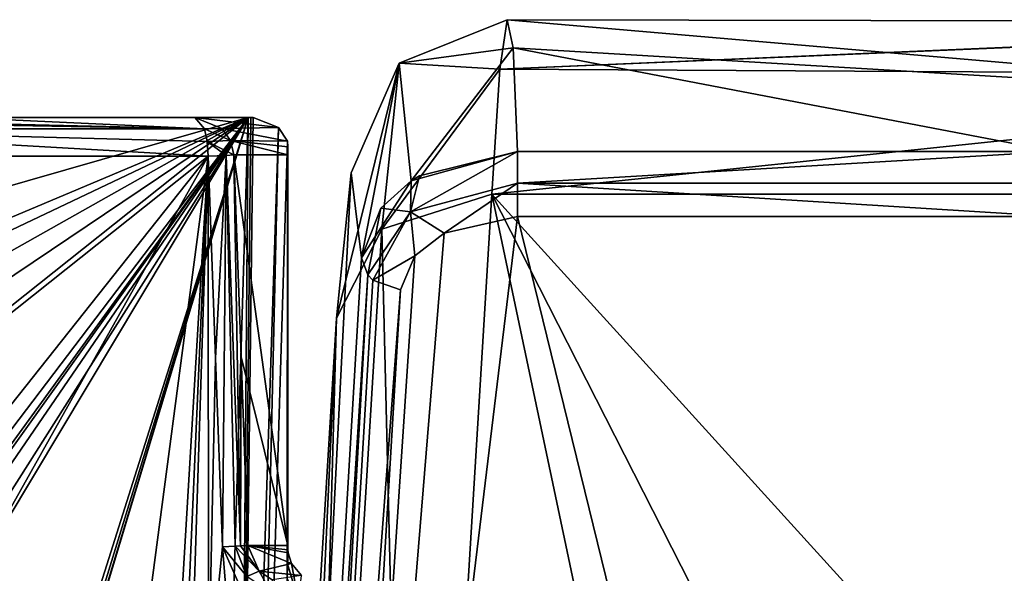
# Model space of a CAD drawing. Header units: millimetres. Extents: x -18.9 to 18.9, y -8.8 to 59.9.
# Tile 456 of 463: x 5 to 10, y 56.9 to 59.8. Entities that reach past the tile are written whole.
import ezdxf

# ---------------------------------------------------------------- set-up
doc = ezdxf.new("R2010")
doc.units = ezdxf.units.MM
doc.header["$LTSCALE"] = 65.185185
for name, color, linetype in [('248', 7, 'CONTINUOUS'), ('252', 7, 'CONTINUOUS'), ('255', 7, 'CONTINUOUS'), ('344', 7, 'CONTINUOUS'), ('348', 7, 'CONTINUOUS'), ('349', 7, 'CONTINUOUS'), ('355', 7, 'CONTINUOUS'), ('399', 7, 'CONTINUOUS'), ('400', 7, 'CONTINUOUS'), ('401', 7, 'CONTINUOUS'), ('834', 7, 'CONTINUOUS'), ('862', 7, 'CONTINUOUS'), ('867', 7, 'CONTINUOUS'), ('869', 7, 'CONTINUOUS'), ('912', 7, 'CONTINUOUS'), ('933', 7, 'CONTINUOUS'), ('959', 7, 'CONTINUOUS'), ('960', 7, 'CONTINUOUS'), ('962', 7, 'CONTINUOUS'), ('970', 7, 'CONTINUOUS'), ('977', 7, 'CONTINUOUS'), ('987', 7, 'CONTINUOUS'), ('988', 7, 'CONTINUOUS')]:
    doc.layers.add(name, color=color, linetype=linetype)

msp = doc.modelspace()

# ---------------------------------------------------------------- linework, layer by layer
at = {"layer": '248', "color": 7, "linetype": 'Continuous'}
for points in [[(7.3992, 58.9045, -1.905), (6.9915, 52.2075, 7.6593), (9.4771, 49.0449, 12.1759), (7.3992, 58.9045, -1.905)], [(13.338, 58.9045, -1.905), (7.3992, 58.9045, -1.905), (13.004, 52.7259, 6.9189), (13.338, 58.9045, -1.905)], [(13.004, 52.7259, 6.9189), (7.3992, 58.9045, -1.905), (11.5468, 50.7466, 9.7457), (13.004, 52.7259, 6.9189)], [(11.5468, 50.7466, 9.7457), (7.3992, 58.9045, -1.905), (9.4771, 49.0449, 12.1759), (11.5468, 50.7466, 9.7457)]]:
    msp.add_3dface(points, dxfattribs=at)
at = {"layer": '252', "color": 7, "linetype": 'Continuous'}
for points in [[(6.7288, 58.5772, -6.6822), (6.192, 49.5396, 5.7571), (6.6751, 59.0141, -4.4972), (6.7288, 58.5772, -6.6822)], [(6.6751, 59.0141, -4.4972), (6.192, 49.5396, 5.7571), (6.5997, 58.2652, -2.3867), (6.6751, 59.0141, -4.4972)], [(6.5997, 58.2652, -2.3867), (6.192, 49.5396, 5.7571), (6.192, 51.5682, 7.1776), (6.5997, 58.2652, -2.3867)]]:
    msp.add_3dface(points, dxfattribs=at)
at = {"layer": '255', "color": 7, "linetype": 'Continuous'}
for points in [[(7.4408, 59.549, -3.1824), (13.0978, 59.7929, -4.3749), (7.4785, 59.8048, -4.5757), (7.4408, 59.549, -3.1824)], [(13.1016, 59.7899, -4.3397), (13.0978, 59.7929, -4.3749), (7.4408, 59.549, -3.1824), (13.1016, 59.7899, -4.3397)], [(13.2287, 59.5166, -3.0888), (13.1016, 59.7899, -4.3397), (7.4408, 59.549, -3.1824), (13.2287, 59.5166, -3.0888)], [(13.0978, 59.7929, -4.3749), (12.8067, 59.3451, -6.8756), (7.4785, 59.8048, -4.5757), (13.0978, 59.7929, -4.3749)], [(7.4785, 59.8048, -4.5757), (12.8067, 59.3451, -6.8756), (7.51, 59.6593, -5.986), (7.4785, 59.8048, -4.5757)], [(7.51, 59.6593, -5.986), (12.8067, 59.3451, -6.8756), (10.3031, 59.1242, -7.2982), (7.51, 59.6593, -5.986)], [(7.5325, 59.1242, -7.2982), (7.51, 59.6593, -5.986), (10.3031, 59.1242, -7.2982), (7.5325, 59.1242, -7.2982)], [(7.3992, 58.9045, -1.905), (13.2287, 59.5166, -3.0888), (7.4408, 59.549, -3.1824), (7.3992, 58.9045, -1.905)], [(7.3992, 58.9045, -1.905), (13.338, 58.9045, -1.905), (13.2287, 59.5166, -3.0888), (7.3992, 58.9045, -1.905)]]:
    msp.add_3dface(points, dxfattribs=at)
at = {"layer": '344', "color": 7, "linetype": 'Continuous'}
for points in [[(7.1534, 58.7034, -7.1959), (7.5325, 58.7897, -7.3147), (6.3919, 49.3738, 5.6453), (7.1534, 58.7034, -7.1959)], [(6.3919, 49.3738, 5.6453), (7.5325, 58.7897, -7.3147), (10.0035, 48.6965, 6.5774), (6.3919, 49.3738, 5.6453)], [(10.0035, 48.6965, 6.5774), (7.5325, 58.7897, -7.3147), (10.3031, 58.7897, -7.3147), (10.0035, 48.6965, 6.5774)], [(7.0036, 58.5873, -7.0362), (7.1534, 58.7034, -7.1959), (6.3919, 49.3738, 5.6453), (7.0036, 58.5873, -7.0362)], [(6.9287, 58.4114, -6.794), (7.0036, 58.5873, -7.0362), (6.3919, 49.3738, 5.6453), (6.9287, 58.4114, -6.794)]]:
    msp.add_3dface(points, dxfattribs=at)
at = {"layer": '348', "color": 7, "linetype": 'Continuous'}
for points in [[(6.9915, 52.2075, 7.6593), (7.3992, 58.9045, -1.905), (6.8339, 58.7239, -2.0556), (6.9915, 52.2075, 7.6593)], [(6.4262, 52.0269, 7.5087), (6.9915, 52.2075, 7.6593), (6.8339, 58.7239, -2.0556), (6.4262, 52.0269, 7.5087)], [(6.5997, 58.2652, -2.3867), (6.4262, 52.0269, 7.5087), (6.8339, 58.7239, -2.0556), (6.5997, 58.2652, -2.3867)], [(6.5997, 58.2652, -2.3867), (6.192, 51.5682, 7.1776), (6.4262, 52.0269, 7.5087), (6.5997, 58.2652, -2.3867)]]:
    msp.add_3dface(points, dxfattribs=at)
at = {"layer": '349', "color": 7, "linetype": 'Continuous'}
for points in [[(7.4408, 59.549, -3.1824), (7.4785, 59.8048, -4.5757), (6.9225, 59.5798, -4.5534), (7.4408, 59.549, -3.1824)], [(7.4785, 59.8048, -4.5757), (7.51, 59.6593, -5.986), (6.9225, 59.5798, -4.5534), (7.4785, 59.8048, -4.5757)], [(7.51, 59.6593, -5.986), (6.9848, 58.9734, -7.127), (6.9225, 59.5798, -4.5534), (7.51, 59.6593, -5.986)], [(7.51, 59.6593, -5.986), (7.5325, 59.1242, -7.2982), (6.9848, 58.9734, -7.127), (7.51, 59.6593, -5.986)], [(6.6751, 59.0141, -4.4972), (6.5997, 58.2652, -2.3867), (6.9225, 59.5798, -4.5534), (6.6751, 59.0141, -4.4972)], [(6.5997, 58.2652, -2.3867), (6.8339, 58.7239, -2.0556), (6.9225, 59.5798, -4.5534), (6.5997, 58.2652, -2.3867)], [(6.7288, 58.5772, -6.6822), (6.6751, 59.0141, -4.4972), (6.9225, 59.5798, -4.5534), (6.7288, 58.5772, -6.6822)], [(6.9848, 58.9734, -7.127), (6.7288, 58.5772, -6.6822), (6.9225, 59.5798, -4.5534), (6.9848, 58.9734, -7.127)], [(6.8339, 58.7239, -2.0556), (7.4408, 59.549, -3.1824), (6.9225, 59.5798, -4.5534), (6.8339, 58.7239, -2.0556)], [(7.3992, 58.9045, -1.905), (7.4408, 59.549, -3.1824), (6.8339, 58.7239, -2.0556), (7.3992, 58.9045, -1.905)], [(6.9848, 58.9734, -7.127), (7.5325, 59.1242, -7.2982), (7.0275, 58.9993, -7.1565), (6.9848, 58.9734, -7.127)], [(6.8278, 58.8319, -6.9666), (6.7288, 58.5772, -6.6822), (6.9848, 58.9734, -7.127), (6.8278, 58.8319, -6.9666)]]:
    msp.add_3dface(points, dxfattribs=at)
at = {"layer": '355', "color": 7, "linetype": 'Continuous'}
for points in [[(10.0035, 48.6965, 6.5774), (10.3031, 58.7897, -7.3147), (10.4096, 58.7816, -7.3552), (10.0035, 48.6965, 6.5774)], [(10.1448, 48.6477, 6.545), (10.0035, 48.6965, 6.5774), (10.4096, 58.7816, -7.3552), (10.1448, 48.6477, 6.545)]]:
    msp.add_3dface(points, dxfattribs=at)
at = {"layer": '399', "color": 7, "linetype": 'Continuous'}
for points in [[(6.192, 49.5396, 5.7571), (6.7288, 58.5772, -6.6822), (6.7614, 58.4882, -6.7455), (6.192, 49.5396, 5.7571)], [(6.192, 49.5396, 5.7571), (6.7614, 58.4882, -6.7455), (6.2506, 49.424, 5.6757), (6.192, 49.5396, 5.7571)], [(6.7614, 58.4882, -6.7455), (6.7874, 58.4617, -6.7636), (6.2506, 49.424, 5.6757), (6.7614, 58.4882, -6.7455)], [(6.7874, 58.4617, -6.7636), (6.9287, 58.4114, -6.794), (6.2506, 49.424, 5.6757), (6.7874, 58.4617, -6.7636)], [(6.9287, 58.4114, -6.794), (6.3919, 49.3738, 5.6453), (6.2506, 49.424, 5.6757), (6.9287, 58.4114, -6.794)]]:
    msp.add_3dface(points, dxfattribs=at)
at = {"layer": '400', "color": 7, "linetype": 'Continuous'}
for points in [[(7.0275, 58.9993, -7.1565), (7.5325, 59.1242, -7.2982), (6.9803, 58.8141, -7.1941), (7.0275, 58.9993, -7.1565)], [(7.5325, 59.1242, -7.2982), (7.5325, 58.9614, -7.3969), (6.9803, 58.8141, -7.1941), (7.5325, 59.1242, -7.2982)], [(6.8278, 58.8319, -6.9666), (6.9848, 58.9734, -7.127), (6.9803, 58.8141, -7.1941), (6.8278, 58.8319, -6.9666)], [(6.9848, 58.9734, -7.127), (7.0275, 58.9993, -7.1565), (6.9803, 58.8141, -7.1941), (6.9848, 58.9734, -7.127)], [(7.5325, 58.9614, -7.3969), (7.1534, 58.7034, -7.1959), (6.9803, 58.8141, -7.1941), (7.5325, 58.9614, -7.3969)], [(7.5325, 58.7897, -7.3147), (7.1534, 58.7034, -7.1959), (7.5325, 58.9614, -7.3969), (7.5325, 58.7897, -7.3147)], [(6.7288, 58.5772, -6.6822), (6.8278, 58.8319, -6.9666), (6.7614, 58.4882, -6.7455), (6.7288, 58.5772, -6.6822)], [(6.7614, 58.4882, -6.7455), (6.8278, 58.8319, -6.9666), (6.9803, 58.8141, -7.1941), (6.7614, 58.4882, -6.7455)], [(6.7874, 58.4617, -6.7636), (6.7614, 58.4882, -6.7455), (6.9803, 58.8141, -7.1941), (6.7874, 58.4617, -6.7636)], [(7.0036, 58.5873, -7.0362), (6.7874, 58.4617, -6.7636), (6.9803, 58.8141, -7.1941), (7.0036, 58.5873, -7.0362)], [(7.1534, 58.7034, -7.1959), (7.0036, 58.5873, -7.0362), (6.9803, 58.8141, -7.1941), (7.1534, 58.7034, -7.1959)], [(7.0036, 58.5873, -7.0362), (6.9287, 58.4114, -6.794), (6.7874, 58.4617, -6.7636), (7.0036, 58.5873, -7.0362)]]:
    msp.add_3dface(points, dxfattribs=at)
at = {"layer": '401', "color": 7, "linetype": 'Continuous'}
for points in [[(7.5325, 59.1242, -7.2982), (10.3031, 59.1242, -7.2982), (7.5325, 58.9614, -7.3969), (7.5325, 59.1242, -7.2982)], [(7.5325, 58.9614, -7.3969), (10.3031, 59.1242, -7.2982), (10.3031, 58.9614, -7.3969), (7.5325, 58.9614, -7.3969)], [(10.3031, 58.7897, -7.3147), (7.5325, 58.7897, -7.3147), (7.5325, 58.9614, -7.3969), (10.3031, 58.7897, -7.3147)], [(10.3031, 58.7897, -7.3147), (7.5325, 58.9614, -7.3969), (10.3031, 58.9614, -7.3969), (10.3031, 58.7897, -7.3147)]]:
    msp.add_3dface(points, dxfattribs=at)
at = {"layer": '834', "color": 7, "linetype": 'Continuous'}
for points in [[(3.3118, 58.4872, -2.1808), (4.2162, 58.4872, -2.1808), (6.1449, 59.3, -3.3415), (3.3118, 58.4872, -2.1808)], [(3.3321, 59.3, -3.3415), (3.3118, 58.4872, -2.1808), (6.1449, 59.3, -3.3415), (3.3321, 59.3, -3.3415)], [(6.1449, 59.3, -3.3415), (4.5425, 57.0558, -0.1366), (4.0686, 56.265, 0.9928), (6.1449, 59.3, -3.3415)], [(4.1647, 56.1786, 1.1162), (6.1449, 59.3, -3.3415), (4.0686, 56.265, 0.9928), (4.1647, 56.1786, 1.1162)], [(4.2066, 56.063, 1.2813), (6.1449, 59.3, -3.3415), (4.1647, 56.1786, 1.1162), (4.2066, 56.063, 1.2813)], [(4.3315, 53.5588, 4.8577), (6.1449, 59.3, -3.3415), (4.2066, 56.063, 1.2813), (4.3315, 53.5588, 4.8577)], [(4.2162, 58.4872, -2.1808), (4.3677, 58.4555, -2.1356), (6.1449, 59.3, -3.3415), (4.2162, 58.4872, -2.1808)], [(5.9491, 52.8673, 5.8452), (6.1449, 59.3, -3.3415), (4.3308, 53.2782, 5.2585), (5.9491, 52.8673, 5.8452)], [(4.3308, 53.2782, 5.2585), (6.1449, 59.3, -3.3415), (4.3515, 53.366, 5.1331), (4.3308, 53.2782, 5.2585)], [(4.3476, 53.4627, 4.995), (6.1449, 59.3, -3.3415), (4.3315, 53.5588, 4.8577), (4.3476, 53.4627, 4.995)], [(4.3515, 53.366, 5.1331), (6.1449, 59.3, -3.3415), (4.3476, 53.4627, 4.995), (4.3515, 53.366, 5.1331)], [(4.3677, 58.4555, -2.1356), (4.4911, 58.3691, -2.0122), (6.1449, 59.3, -3.3415), (4.3677, 58.4555, -2.1356)], [(4.4911, 58.3691, -2.0122), (4.5736, 58.2422, -1.831), (6.1449, 59.3, -3.3415), (4.4911, 58.3691, -2.0122)], [(4.5883, 57.1548, -0.2779), (4.5425, 57.0558, -0.1366), (6.1449, 59.3, -3.3415), (4.5883, 57.1548, -0.2779)], [(4.5736, 58.2422, -1.831), (4.6062, 58.0767, -1.5946), (6.1449, 59.3, -3.3415), (4.5736, 58.2422, -1.831)], [(4.6062, 57.2738, -0.4478), (4.5883, 57.1548, -0.2779), (6.1449, 59.3, -3.3415), (4.6062, 57.2738, -0.4478)], [(4.6062, 58.0767, -1.5946), (4.6062, 57.2738, -0.4478), (6.1449, 59.3, -3.3415), (4.6062, 58.0767, -1.5946)]]:
    msp.add_3dface(points, dxfattribs=at)
at = {"layer": '862', "color": 7, "linetype": 'Continuous'}
for points in [[(4.701, 59.1, -9.8724), (5.9386, 59.1, -9.4747), (4.793, 58.1903, -9.8463), (4.701, 59.1, -9.8724)], [(4.793, 58.1903, -9.8463), (5.9386, 59.1, -9.4747), (4.806, 57.6737, -9.8426), (4.793, 58.1903, -9.8463)], [(4.806, 57.6737, -9.8426), (5.9386, 59.1, -9.4747), (4.8201, 57.1099, -9.8385), (4.806, 57.6737, -9.8426)], [(5.9386, 59.1, -9.4747), (5.1999, 53.5032, -9.7243), (4.8201, 57.1099, -9.8385), (5.9386, 59.1, -9.4747)], [(5.6102, 53.6024, -9.5903), (5.1999, 53.5032, -9.7243), (5.9386, 59.1, -9.4747), (5.6102, 53.6024, -9.5903)], [(5.8044, 56.0543, -9.5228), (5.6102, 53.6024, -9.5903), (5.9386, 59.1, -9.4747), (5.8044, 56.0543, -9.5228)], [(5.848, 56.2629, -9.5073), (5.8044, 56.0543, -9.5228), (5.9386, 59.1, -9.4747), (5.848, 56.2629, -9.5073)], [(5.9402, 56.383, -9.4741), (5.848, 56.2629, -9.5073), (5.9386, 59.1, -9.4747), (5.9402, 56.383, -9.4741)], [(5.9765, 58.059, -9.4609), (5.9402, 56.383, -9.4741), (5.9386, 59.1, -9.4747), (5.9765, 58.059, -9.4609)], [(6.012, 57.0858, -9.4479), (5.9402, 56.383, -9.4741), (5.9765, 58.059, -9.4609), (6.012, 57.0858, -9.4479)], [(4.8201, 57.1099, -9.8385), (5.1999, 53.5032, -9.7243), (3.6956, 53.7791, -10.1225), (4.8201, 57.1099, -9.8385)], [(6.063, 56.4408, -9.429), (5.9402, 56.383, -9.4741), (6.012, 57.0858, -9.4479), (6.063, 56.4408, -9.429)], [(6.1291, 56.8208, -9.4043), (6.063, 56.4408, -9.429), (6.012, 57.0858, -9.4479), (6.1291, 56.8208, -9.4043)]]:
    msp.add_3dface(points, dxfattribs=at)
at = {"layer": '867', "color": 7, "linetype": 'Continuous'}
for points in [[(3.3321, 59.3, -3.3415), (6.1449, 59.3, -3.3415), (3.4458, 59.3, -9.9708), (3.3321, 59.3, -3.3415)], [(3.4458, 59.3, -9.9708), (6.1449, 59.3, -3.3415), (4.647, 59.3, -9.6799), (3.4458, 59.3, -9.9708)], [(6.1449, 59.3, -3.3415), (5.8703, 59.3, -9.2867), (4.647, 59.3, -9.6799), (6.1449, 59.3, -3.3415)], [(5.8703, 59.3, -9.2867), (6.1449, 59.3, -3.3415), (6.1579, 59.3, -3.3423), (5.8703, 59.3, -9.2867)], [(6.1707, 59.3, -3.3444), (5.8703, 59.3, -9.2867), (6.1579, 59.3, -3.3423), (6.1707, 59.3, -3.3444)]]:
    msp.add_3dface(points, dxfattribs=at)
at = {"layer": '869', "color": 7, "linetype": 'Continuous'}
for points in [[(3.4458, 59.3, -9.9708), (4.647, 59.3, -9.6799), (5.9187, 59.2411, -9.4199), (3.4458, 59.3, -9.9708)], [(3.4458, 59.3, -9.9708), (5.9187, 59.2411, -9.4199), (3.4608, 59.2855, -10.0439), (3.4458, 59.3, -9.9708)], [(3.4608, 59.2855, -10.0439), (5.9187, 59.2411, -9.4199), (3.4739, 59.2423, -10.1084), (3.4608, 59.2855, -10.0439)], [(4.647, 59.3, -9.6799), (5.8703, 59.3, -9.2867), (5.9187, 59.2411, -9.4199), (4.647, 59.3, -9.6799)], [(5.9386, 59.1, -9.4747), (4.701, 59.1, -9.8724), (3.4739, 59.2423, -10.1084), (5.9386, 59.1, -9.4747)], [(5.9334, 59.176, -9.4606), (5.9386, 59.1, -9.4747), (3.4739, 59.2423, -10.1084), (5.9334, 59.176, -9.4606)], [(5.9187, 59.2411, -9.4199), (5.9334, 59.176, -9.4606), (3.4739, 59.2423, -10.1084), (5.9187, 59.2411, -9.4199)]]:
    msp.add_3dface(points, dxfattribs=at)
at = {"layer": '912', "color": 7, "linetype": 'Continuous'}
for points in [[(6.1491, 52.7015, 5.7333), (6.3448, 56.9211, -5.0002), (6.3462, 59.1784, -3.5166), (6.1491, 52.7015, 5.7333)], [(6.3448, 56.9211, -5.0002), (6.3474, 56.9981, -5.1301), (6.3462, 59.1784, -3.5166), (6.3448, 56.9211, -5.0002)], [(6.3462, 59.1784, -3.5166), (6.3474, 56.9981, -5.1301), (6.3481, 59.1488, -3.6753), (6.3462, 59.1784, -3.5166)], [(6.3474, 56.9981, -5.1301), (6.3491, 57.0929, -5.1836), (6.3481, 59.1488, -3.6753), (6.3474, 56.9981, -5.1301)], [(6.3481, 59.1488, -3.6753), (6.3491, 57.0929, -5.1836), (6.3491, 59.107, -3.7733), (6.3481, 59.1488, -3.6753)], [(6.3494, 57.0702, -5.2194), (6.3491, 57.0929, -5.1836), (6.3474, 56.9981, -5.1301), (6.3494, 57.0702, -5.2194)], [(6.35, 57.0544, -5.2689), (6.3494, 57.0702, -5.2194), (6.3474, 56.9981, -5.1301), (6.35, 57.0544, -5.2689)]]:
    msp.add_3dface(points, dxfattribs=at)
at = {"layer": '933', "color": 7, "linetype": 'Continuous'}
for points in [[(6.1449, 59.3, -3.3415), (5.9491, 52.8673, 5.8452), (6.0905, 52.8179, 5.8136), (6.1449, 59.3, -3.3415)], [(6.1579, 59.3, -3.3423), (6.1449, 59.3, -3.3415), (6.0905, 52.8179, 5.8136), (6.1579, 59.3, -3.3423)], [(6.1707, 59.3, -3.3444), (6.1579, 59.3, -3.3423), (6.0905, 52.8179, 5.8136), (6.1707, 59.3, -3.3444)], [(6.1707, 59.3, -3.3444), (6.0905, 52.8179, 5.8136), (6.3009, 59.2495, -3.3993), (6.1707, 59.3, -3.3444)], [(6.0905, 52.8179, 5.8136), (6.1491, 52.7015, 5.7333), (6.3009, 59.2495, -3.3993), (6.0905, 52.8179, 5.8136)], [(6.1491, 52.7015, 5.7333), (6.3462, 59.1784, -3.5166), (6.3009, 59.2495, -3.3993), (6.1491, 52.7015, 5.7333)]]:
    msp.add_3dface(points, dxfattribs=at)
at = {"layer": '959', "color": 7, "linetype": 'Continuous'}
for points in [[(6.3491, 59.107, -3.7733), (6.3491, 57.0929, -5.1836), (6.0699, 59.107, -9.2968), (6.3491, 59.107, -3.7733)], [(6.0699, 59.107, -9.2968), (6.3491, 57.0929, -5.1836), (6.1075, 58.0661, -9.2832), (6.0699, 59.107, -9.2968)], [(6.1425, 57.0929, -9.2703), (6.1075, 58.0661, -9.2832), (6.3491, 57.0929, -5.1836), (6.1425, 57.0929, -9.2703)]]:
    msp.add_3dface(points, dxfattribs=at)
at = {"layer": '960', "color": 7, "linetype": 'Continuous'}
for points in [[(5.9765, 58.059, -9.4609), (5.9386, 59.1, -9.4747), (6.0311, 59.1042, -9.4056), (5.9765, 58.059, -9.4609)], [(6.012, 57.0858, -9.4479), (5.9765, 58.059, -9.4609), (6.0311, 59.1042, -9.4056), (6.012, 57.0858, -9.4479)], [(6.077, 57.0887, -9.4085), (6.012, 57.0858, -9.4479), (6.0311, 59.1042, -9.4056), (6.077, 57.0887, -9.4085)], [(6.0699, 59.107, -9.2968), (6.104, 57.0901, -9.3787), (6.0311, 59.1042, -9.4056), (6.0699, 59.107, -9.2968)], [(6.104, 57.0901, -9.3787), (6.077, 57.0887, -9.4085), (6.0311, 59.1042, -9.4056), (6.104, 57.0901, -9.3787)], [(6.0699, 59.107, -9.2968), (6.1075, 58.0661, -9.2832), (6.104, 57.0901, -9.3787), (6.0699, 59.107, -9.2968)], [(6.1075, 58.0661, -9.2832), (6.1425, 57.0929, -9.2703), (6.104, 57.0901, -9.3787), (6.1075, 58.0661, -9.2832)]]:
    msp.add_3dface(points, dxfattribs=at)
at = {"layer": '962', "color": 7, "linetype": 'Continuous'}
for points in [[(6.35, 57.0544, -5.2689), (6.3474, 56.9981, -5.1301), (6.3672, 56.9989, -5.3662), (6.35, 57.0544, -5.2689)], [(6.3474, 56.9981, -5.1301), (6.3448, 56.9211, -5.0002), (6.4034, 56.8047, -5.0805), (6.3474, 56.9981, -5.1301)], [(6.3672, 56.9989, -5.3662), (6.3474, 56.9981, -5.1301), (6.4034, 56.8047, -5.0805), (6.3672, 56.9989, -5.3662)], [(6.42, 56.9376, -5.427), (6.3672, 56.9989, -5.3662), (6.4034, 56.8047, -5.0805), (6.42, 56.9376, -5.427)]]:
    msp.add_3dface(points, dxfattribs=at)
at = {"layer": '970', "color": 7, "linetype": 'Continuous'}
for points in [[(6.3491, 57.0929, -5.1836), (6.3494, 57.0702, -5.2194), (6.1425, 57.0929, -9.2703), (6.3491, 57.0929, -5.1836)], [(6.3494, 57.0702, -5.2194), (6.35, 57.0544, -5.2689), (6.1425, 57.0929, -9.2703), (6.3494, 57.0702, -5.2194)], [(6.1425, 57.0929, -9.2703), (6.35, 57.0544, -5.2689), (6.3672, 56.9989, -5.3662), (6.1425, 57.0929, -9.2703)], [(6.1425, 57.0929, -9.2703), (6.3672, 56.9989, -5.3662), (6.2015, 56.9604, -9.2244), (6.1425, 57.0929, -9.2703)], [(6.3672, 56.9989, -5.3662), (6.42, 56.9376, -5.427), (6.2015, 56.9604, -9.2244), (6.3672, 56.9989, -5.3662)], [(6.2015, 56.9604, -9.2244), (6.42, 56.9376, -5.427), (6.2686, 56.9162, -9.1711), (6.2015, 56.9604, -9.2244)]]:
    msp.add_3dface(points, dxfattribs=at)
at = {"layer": '977', "color": 7, "linetype": 'Continuous'}
for points in [[(6.012, 57.0858, -9.4479), (6.077, 57.0887, -9.4085), (6.1373, 56.9324, -9.3804), (6.012, 57.0858, -9.4479)], [(6.1291, 56.8208, -9.4043), (6.012, 57.0858, -9.4479), (6.1373, 56.9324, -9.3804), (6.1291, 56.8208, -9.4043)], [(6.077, 57.0887, -9.4085), (6.104, 57.0901, -9.3787), (6.2015, 56.9604, -9.2244), (6.077, 57.0887, -9.4085)], [(6.077, 57.0887, -9.4085), (6.2015, 56.9604, -9.2244), (6.1373, 56.9324, -9.3804), (6.077, 57.0887, -9.4085)], [(6.104, 57.0901, -9.3787), (6.1425, 57.0929, -9.2703), (6.2015, 56.9604, -9.2244), (6.104, 57.0901, -9.3787)], [(6.1373, 56.9324, -9.3804), (6.2015, 56.9604, -9.2244), (6.265, 56.8473, -9.3157), (6.1373, 56.9324, -9.3804)], [(6.2015, 56.9604, -9.2244), (6.2686, 56.9162, -9.1711), (6.265, 56.8473, -9.3157), (6.2015, 56.9604, -9.2244)]]:
    msp.add_3dface(points, dxfattribs=at)
at = {"layer": '987', "color": 7, "linetype": 'Continuous'}
for points in [[(5.8703, 59.3, -9.2867), (6.0093, 59.2436, -9.2938), (5.9187, 59.2411, -9.4199), (5.8703, 59.3, -9.2867)], [(6.0093, 59.2436, -9.2938), (6.053, 59.1809, -9.296), (5.9187, 59.2411, -9.4199), (6.0093, 59.2436, -9.2938)], [(5.9187, 59.2411, -9.4199), (6.053, 59.1809, -9.296), (5.9334, 59.176, -9.4606), (5.9187, 59.2411, -9.4199)], [(6.053, 59.1809, -9.296), (6.0699, 59.107, -9.2968), (5.9334, 59.176, -9.4606), (6.053, 59.1809, -9.296)], [(6.0311, 59.1042, -9.4056), (5.9386, 59.1, -9.4747), (5.9334, 59.176, -9.4606), (6.0311, 59.1042, -9.4056)], [(6.0699, 59.107, -9.2968), (6.0311, 59.1042, -9.4056), (5.9334, 59.176, -9.4606), (6.0699, 59.107, -9.2968)]]:
    msp.add_3dface(points, dxfattribs=at)
at = {"layer": '988', "color": 7, "linetype": 'Continuous'}
for points in [[(5.8703, 59.3, -9.2867), (6.1707, 59.3, -3.3444), (6.3009, 59.2495, -3.3993), (5.8703, 59.3, -9.2867)], [(5.8703, 59.3, -9.2867), (6.3009, 59.2495, -3.3993), (6.0093, 59.2436, -9.2938), (5.8703, 59.3, -9.2867)], [(6.3009, 59.2495, -3.3993), (6.3462, 59.1784, -3.5166), (6.0093, 59.2436, -9.2938), (6.3009, 59.2495, -3.3993)], [(6.0093, 59.2436, -9.2938), (6.3462, 59.1784, -3.5166), (6.053, 59.1809, -9.296), (6.0093, 59.2436, -9.2938)], [(6.3462, 59.1784, -3.5166), (6.3481, 59.1488, -3.6753), (6.053, 59.1809, -9.296), (6.3462, 59.1784, -3.5166)], [(6.3481, 59.1488, -3.6753), (6.3491, 59.107, -3.7733), (6.053, 59.1809, -9.296), (6.3481, 59.1488, -3.6753)], [(6.3491, 59.107, -3.7733), (6.0699, 59.107, -9.2968), (6.053, 59.1809, -9.296), (6.3491, 59.107, -3.7733)]]:
    msp.add_3dface(points, dxfattribs=at)

doc.saveas('drawing.dxf')
